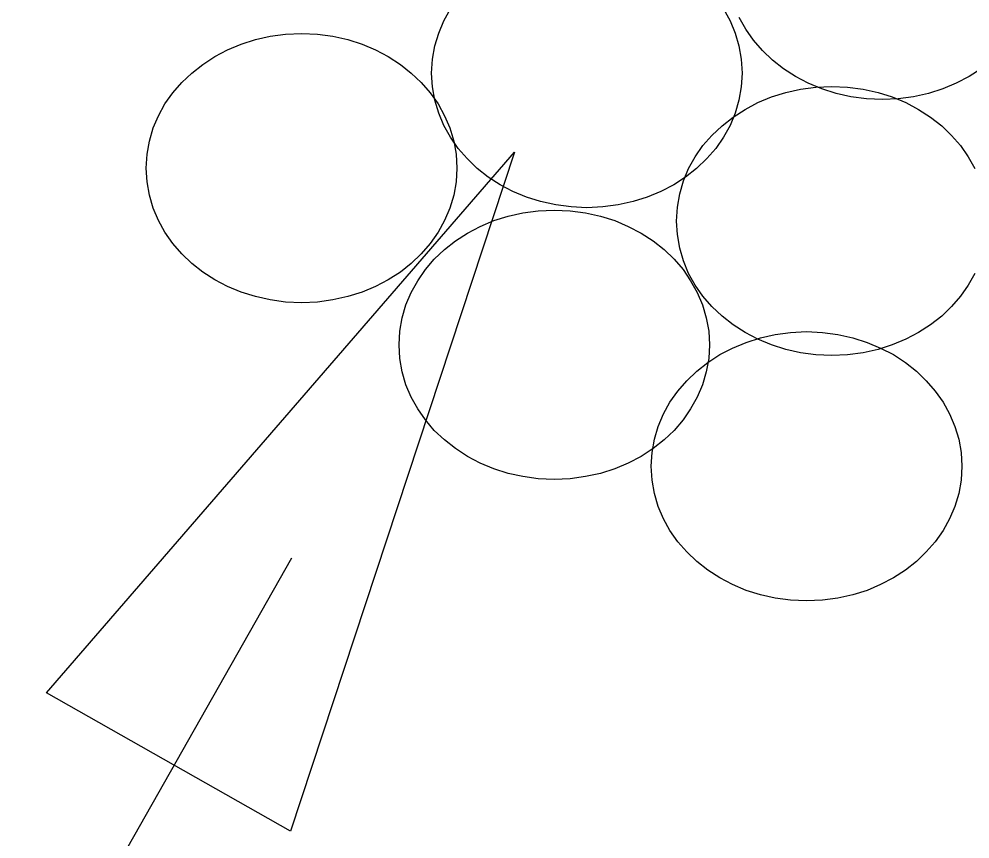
# Model space of a CAD drawing. Extents: x 1578769 to 1579225, y 724002 to 724828.
# Drawn here: x 1578874.584 to 1578875.398, y 724315.027 to 724315.729 of the extents above; entities that cross this region are included whole.
import ezdxf

# ---------------------------------------------------------------- set-up
doc = ezdxf.new("R2010")
doc.units = 0
doc.layers.add('1', color=7, linetype='Continuous')
doc.layers.add('Old_Level_1', color=7, linetype='Continuous')

msp = doc.modelspace()

# ---------------------------------------------------------------- linework, layer by layer
at = {"layer": '1'}
msp.add_lwpolyline([(1578874.60758, 724315.15167), (1578875.00787, 724315.61445), (1578874.81637, 724315.03331)], close=True, dxfattribs=at)
msp.add_lwpolyline([(1578874.81709, 724315.26685), (1578872.60133, 724311.35824), (1578871.91604, 724311.35824)], dxfattribs=at)
at = {"layer": 'Old_Level_1'}
for points in [[(1578874.93697, 724315.68224), (1578874.93786, 724315.69405), (1578874.93982, 724315.70542), (1578874.94311, 724315.71636), (1578874.94747, 724315.72708), (1578874.95317, 724315.73715)], [(1578875.1868, 724315.73715), (1578875.19248, 724315.72708), (1578875.19685, 724315.71636), (1578875.20013, 724315.70542), (1578875.2021, 724315.69405), (1578875.20298, 724315.68224), (1578875.2021, 724315.67042), (1578875.20013, 724315.65905), (1578875.19685, 724315.6479), (1578875.19248, 724315.6374), (1578875.1868, 724315.62733), (1578875.18023, 724315.61771), (1578875.17257, 724315.60896), (1578875.16383, 724315.60065), (1578875.15442, 724315.59321), (1578875.14435, 724315.58664), (1578875.13319, 724315.58096), (1578875.12161, 724315.57592), (1578875.10957, 724315.57221), (1578875.09667, 724315.56936), (1578875.08355, 724315.56761), (1578875.06998, 724315.56696), (1578875.05641, 724315.56761), (1578875.04329, 724315.56936), (1578875.03038, 724315.57221), (1578875.01835, 724315.57592), (1578875.00654, 724315.58096), (1578874.99561, 724315.58664), (1578874.98554, 724315.59321), (1578874.97592, 724315.60065), (1578874.96738, 724315.60896), (1578874.95973, 724315.61771), (1578874.95317, 724315.62733), (1578874.94747, 724315.6374), (1578874.94311, 724315.6479), (1578874.93982, 724315.65905), (1578874.93786, 724315.67042), (1578874.93697, 724315.68224), (1578874.93697, 724315.68224)], [(1578874.93697, 724315.68224), (1578874.93786, 724315.69405), (1578874.93982, 724315.70542), (1578874.94311, 724315.71636), (1578874.94747, 724315.72708), (1578874.95317, 724315.73715)], [(1578875.1868, 724315.73715), (1578875.19248, 724315.72708), (1578875.19685, 724315.71636), (1578875.20013, 724315.70542), (1578875.2021, 724315.69405), (1578875.20298, 724315.68224), (1578875.2021, 724315.67042), (1578875.20013, 724315.65905), (1578875.19685, 724315.6479), (1578875.19248, 724315.6374), (1578875.1868, 724315.62733), (1578875.18023, 724315.61771), (1578875.17257, 724315.60896), (1578875.16383, 724315.60065), (1578875.15442, 724315.59321), (1578875.14435, 724315.58664), (1578875.13319, 724315.58096), (1578875.12161, 724315.57592), (1578875.10957, 724315.57221), (1578875.09667, 724315.56936), (1578875.08355, 724315.56761), (1578875.06998, 724315.56696), (1578875.05641, 724315.56761), (1578875.04329, 724315.56936), (1578875.03038, 724315.57221), (1578875.01835, 724315.57592), (1578875.00654, 724315.58096), (1578874.99561, 724315.58664), (1578874.98554, 724315.59321), (1578874.97592, 724315.60065), (1578874.96738, 724315.60896), (1578874.95973, 724315.61771), (1578874.95317, 724315.62733), (1578874.94747, 724315.6374), (1578874.94311, 724315.6479), (1578874.93982, 724315.65905), (1578874.93786, 724315.67042), (1578874.93697, 724315.68224), (1578874.93697, 724315.68224)], [(1578875.4073, 724315.68596), (1578875.39701, 724315.67917), (1578875.38607, 724315.67349), (1578875.37448, 724315.66867), (1578875.36222, 724315.66474), (1578875.34955, 724315.66188), (1578875.33642, 724315.66014), (1578875.32285, 724315.65949), (1578875.3093, 724315.66014), (1578875.29594, 724315.66188), (1578875.28326, 724315.66474), (1578875.27101, 724315.66867), (1578875.25942, 724315.67349), (1578875.24848, 724315.67917), (1578875.23819, 724315.68596), (1578875.2288, 724315.69338), (1578875.22026, 724315.70149), (1578875.2126, 724315.71045), (1578875.20604, 724315.71986), (1578875.20036, 724315.72992)], [(1578875.4073, 724315.68596), (1578875.39701, 724315.67917), (1578875.38607, 724315.67349), (1578875.37448, 724315.66867), (1578875.36222, 724315.66474), (1578875.34955, 724315.66188), (1578875.33642, 724315.66014), (1578875.32285, 724315.65949), (1578875.3093, 724315.66014), (1578875.29594, 724315.66188), (1578875.28326, 724315.66474), (1578875.27101, 724315.66867), (1578875.25942, 724315.67349), (1578875.24848, 724315.67917), (1578875.23819, 724315.68596), (1578875.2288, 724315.69338), (1578875.22026, 724315.70149), (1578875.2126, 724315.71045), (1578875.20604, 724315.71986), (1578875.20036, 724315.72992)], [(1578874.69286, 724315.60086), (1578874.69352, 724315.61267), (1578874.69548, 724315.62405), (1578874.69877, 724315.63521), (1578874.70336, 724315.64571), (1578874.70882, 724315.65578), (1578874.71561, 724315.66517), (1578874.72326, 724315.67415), (1578874.7318, 724315.68224), (1578874.7412, 724315.68967), (1578874.75148, 724315.69646), (1578874.76242, 724315.70214), (1578874.77401, 724315.70696), (1578874.78626, 724315.7109), (1578874.79895, 724315.71374), (1578874.81208, 724315.71549), (1578874.82586, 724315.71615), (1578874.83942, 724315.71549), (1578874.85255, 724315.71374), (1578874.86523, 724315.7109), (1578874.87748, 724315.70696), (1578874.88909, 724315.70214), (1578874.90001, 724315.69646), (1578874.9103, 724315.68967), (1578874.9197, 724315.68224), (1578874.92823, 724315.67415), (1578874.93588, 724315.66517), (1578874.94267, 724315.65578), (1578874.94813, 724315.64571), (1578874.95272, 724315.63521), (1578874.95601, 724315.62405), (1578874.95797, 724315.61267), (1578874.95863, 724315.60086), (1578874.95797, 724315.58905), (1578874.95601, 724315.57767), (1578874.95272, 724315.56653), (1578874.94813, 724315.55603), (1578874.94267, 724315.54596), (1578874.93588, 724315.53634), (1578874.92823, 724315.52758), (1578874.9197, 724315.51928), (1578874.9103, 724315.51183), (1578874.90001, 724315.50527), (1578874.88909, 724315.49959), (1578874.87748, 724315.49477), (1578874.86523, 724315.49083), (1578874.85255, 724315.48799), (1578874.83942, 724315.48624), (1578874.82586, 724315.48558), (1578874.81208, 724315.48624), (1578874.79895, 724315.48799), (1578874.78626, 724315.49083), (1578874.77401, 724315.49477), (1578874.76242, 724315.49959), (1578874.75148, 724315.50527), (1578874.7412, 724315.51183), (1578874.7318, 724315.51928), (1578874.72326, 724315.52758), (1578874.71561, 724315.53634), (1578874.70882, 724315.54596), (1578874.70336, 724315.55603), (1578874.69877, 724315.56653), (1578874.69548, 724315.57767), (1578874.69352, 724315.58905), (1578874.69286, 724315.60086), (1578874.69286, 724315.60086)], [(1578874.69286, 724315.60086), (1578874.69352, 724315.61267), (1578874.69548, 724315.62405), (1578874.69877, 724315.63521), (1578874.70336, 724315.64571), (1578874.70882, 724315.65578), (1578874.71561, 724315.66517), (1578874.72326, 724315.67415), (1578874.7318, 724315.68224), (1578874.7412, 724315.68967), (1578874.75148, 724315.69646), (1578874.76242, 724315.70214), (1578874.77401, 724315.70696), (1578874.78626, 724315.7109), (1578874.79895, 724315.71374), (1578874.81208, 724315.71549), (1578874.82586, 724315.71615), (1578874.83942, 724315.71549), (1578874.85255, 724315.71374), (1578874.86523, 724315.7109), (1578874.87748, 724315.70696), (1578874.88909, 724315.70214), (1578874.90001, 724315.69646), (1578874.9103, 724315.68967), (1578874.9197, 724315.68224), (1578874.92823, 724315.67415), (1578874.93588, 724315.66517), (1578874.94267, 724315.65578), (1578874.94813, 724315.64571), (1578874.95272, 724315.63521), (1578874.95601, 724315.62405), (1578874.95797, 724315.61267), (1578874.95863, 724315.60086), (1578874.95797, 724315.58905), (1578874.95601, 724315.57767), (1578874.95272, 724315.56653), (1578874.94813, 724315.55603), (1578874.94267, 724315.54596), (1578874.93588, 724315.53634), (1578874.92823, 724315.52758), (1578874.9197, 724315.51928), (1578874.9103, 724315.51183), (1578874.90001, 724315.50527), (1578874.88909, 724315.49959), (1578874.87748, 724315.49477), (1578874.86523, 724315.49083), (1578874.85255, 724315.48799), (1578874.83942, 724315.48624), (1578874.82586, 724315.48558), (1578874.81208, 724315.48624), (1578874.79895, 724315.48799), (1578874.78626, 724315.49083), (1578874.77401, 724315.49477), (1578874.76242, 724315.49959), (1578874.75148, 724315.50527), (1578874.7412, 724315.51183), (1578874.7318, 724315.51928), (1578874.72326, 724315.52758), (1578874.71561, 724315.53634), (1578874.70882, 724315.54596), (1578874.70336, 724315.55603), (1578874.69877, 724315.56653), (1578874.69548, 724315.57767), (1578874.69352, 724315.58905), (1578874.69286, 724315.60086), (1578874.69286, 724315.60086)], [(1578875.14676, 724315.55557), (1578875.14742, 724315.56738), (1578875.14939, 724315.57877), (1578875.15267, 724315.58992), (1578875.15705, 724315.60042), (1578875.16272, 724315.61049), (1578875.16929, 724315.62011), (1578875.17695, 724315.62886), (1578875.18569, 724315.63717), (1578875.19511, 724315.64461), (1578875.20538, 724315.65117), (1578875.21633, 724315.65709), (1578875.22792, 724315.66188), (1578875.24016, 724315.66561), (1578875.25286, 724315.66845), (1578875.26598, 724315.67021), (1578875.27954, 724315.67086), (1578875.29311, 724315.67021), (1578875.30644, 724315.66845), (1578875.31913, 724315.66561), (1578875.33138, 724315.66188), (1578875.34298, 724315.65709), (1578875.35392, 724315.65117), (1578875.36419, 724315.64461), (1578875.37361, 724315.63717), (1578875.38213, 724315.62886), (1578875.38979, 724315.62011), (1578875.39635, 724315.61049), (1578875.40205, 724315.60042)], [(1578875.14676, 724315.55557), (1578875.14742, 724315.56738), (1578875.14939, 724315.57877), (1578875.15267, 724315.58992), (1578875.15705, 724315.60042), (1578875.16272, 724315.61049), (1578875.16929, 724315.62011), (1578875.17695, 724315.62886), (1578875.18569, 724315.63717), (1578875.19511, 724315.64461), (1578875.20538, 724315.65117), (1578875.21633, 724315.65709), (1578875.22792, 724315.66188), (1578875.24016, 724315.66561), (1578875.25286, 724315.66845), (1578875.26598, 724315.67021), (1578875.27954, 724315.67086), (1578875.29311, 724315.67021), (1578875.30644, 724315.66845), (1578875.31913, 724315.66561), (1578875.33138, 724315.66188), (1578875.34298, 724315.65709), (1578875.35392, 724315.65117), (1578875.36419, 724315.64461), (1578875.37361, 724315.63717), (1578875.38213, 724315.62886), (1578875.38979, 724315.62011), (1578875.39635, 724315.61049), (1578875.40205, 724315.60042)], [(1578874.90919, 724315.44959), (1578874.90983, 724315.4614), (1578874.91181, 724315.47276), (1578874.91508, 724315.48393), (1578874.91946, 724315.49443), (1578874.92515, 724315.50449), (1578874.93172, 724315.51411), (1578874.93937, 724315.52286), (1578874.94812, 724315.53118), (1578874.95752, 724315.53861), (1578874.96781, 724315.54518), (1578874.97875, 724315.55086), (1578874.99033, 724315.5559), (1578875.00259, 724315.55961), (1578875.01527, 724315.56247), (1578875.0284, 724315.56421), (1578875.04197, 724315.56486), (1578875.05552, 724315.56421), (1578875.06887, 724315.56247), (1578875.08155, 724315.55961), (1578875.09381, 724315.5559), (1578875.1054, 724315.55086), (1578875.11633, 724315.54518), (1578875.12662, 724315.53861), (1578875.13602, 724315.53118), (1578875.14455, 724315.52286), (1578875.15222, 724315.51411), (1578875.15878, 724315.50449), (1578875.16446, 724315.49443), (1578875.16883, 724315.48393), (1578875.17211, 724315.47276), (1578875.17431, 724315.4614), (1578875.17496, 724315.44959), (1578875.17431, 724315.43778), (1578875.17211, 724315.42639), (1578875.16883, 724315.41547), (1578875.16446, 724315.40474), (1578875.15878, 724315.39468), (1578875.15222, 724315.38528), (1578875.14455, 724315.3763), (1578875.13602, 724315.36822), (1578875.12662, 724315.36077), (1578875.11633, 724315.35399), (1578875.1054, 724315.3483), (1578875.09381, 724315.34349), (1578875.08155, 724315.33955), (1578875.06887, 724315.33672), (1578875.05552, 724315.33495), (1578875.04197, 724315.3343), (1578875.0284, 724315.33495), (1578875.01527, 724315.33672), (1578875.00259, 724315.33955), (1578874.99033, 724315.34349), (1578874.97875, 724315.3483), (1578874.96781, 724315.35399), (1578874.95752, 724315.36077), (1578874.94812, 724315.36822), (1578874.93937, 724315.3763), (1578874.93172, 724315.38528), (1578874.92515, 724315.39468), (1578874.91946, 724315.40474), (1578874.91508, 724315.41547), (1578874.91181, 724315.42639), (1578874.90983, 724315.43778), (1578874.90919, 724315.44959), (1578874.90919, 724315.44959)], [(1578874.90919, 724315.44959), (1578874.90983, 724315.4614), (1578874.91181, 724315.47276), (1578874.91508, 724315.48393), (1578874.91946, 724315.49443), (1578874.92515, 724315.50449), (1578874.93172, 724315.51411), (1578874.93937, 724315.52286), (1578874.94812, 724315.53118), (1578874.95752, 724315.53861), (1578874.96781, 724315.54518), (1578874.97875, 724315.55086), (1578874.99033, 724315.5559), (1578875.00259, 724315.55961), (1578875.01527, 724315.56247), (1578875.0284, 724315.56421), (1578875.04197, 724315.56486), (1578875.05552, 724315.56421), (1578875.06887, 724315.56247), (1578875.08155, 724315.55961), (1578875.09381, 724315.5559), (1578875.1054, 724315.55086), (1578875.11633, 724315.54518), (1578875.12662, 724315.53861), (1578875.13602, 724315.53118), (1578875.14455, 724315.52286), (1578875.15222, 724315.51411), (1578875.15878, 724315.50449), (1578875.16446, 724315.49443), (1578875.16883, 724315.48393), (1578875.17211, 724315.47276), (1578875.17431, 724315.4614), (1578875.17496, 724315.44959), (1578875.17431, 724315.43778), (1578875.17211, 724315.42639), (1578875.16883, 724315.41547), (1578875.16446, 724315.40474), (1578875.15878, 724315.39468), (1578875.15222, 724315.38528), (1578875.14455, 724315.3763), (1578875.13602, 724315.36822), (1578875.12662, 724315.36077), (1578875.11633, 724315.35399), (1578875.1054, 724315.3483), (1578875.09381, 724315.34349), (1578875.08155, 724315.33955), (1578875.06887, 724315.33672), (1578875.05552, 724315.33495), (1578875.04197, 724315.3343), (1578875.0284, 724315.33495), (1578875.01527, 724315.33672), (1578875.00259, 724315.33955), (1578874.99033, 724315.34349), (1578874.97875, 724315.3483), (1578874.96781, 724315.35399), (1578874.95752, 724315.36077), (1578874.94812, 724315.36822), (1578874.93937, 724315.3763), (1578874.93172, 724315.38528), (1578874.92515, 724315.39468), (1578874.91946, 724315.40474), (1578874.91508, 724315.41547), (1578874.91181, 724315.42639), (1578874.90983, 724315.43778), (1578874.90919, 724315.44959), (1578874.90919, 724315.44959)], [(1578875.40205, 724315.51074), (1578875.39635, 724315.50067), (1578875.38979, 724315.49126), (1578875.38213, 724315.4823), (1578875.37361, 724315.4742), (1578875.36419, 724315.46678), (1578875.35392, 724315.46021), (1578875.34298, 724315.4543), (1578875.33138, 724315.44949), (1578875.31913, 724315.44555), (1578875.30644, 724315.4427), (1578875.29311, 724315.44096), (1578875.27954, 724315.44053), (1578875.26598, 724315.44096), (1578875.25286, 724315.4427), (1578875.24016, 724315.44555), (1578875.22792, 724315.44949), (1578875.21633, 724315.4543), (1578875.20538, 724315.46021), (1578875.19511, 724315.46678), (1578875.18569, 724315.4742), (1578875.17695, 724315.4823), (1578875.16929, 724315.49126), (1578875.16272, 724315.50067), (1578875.15705, 724315.51074), (1578875.15267, 724315.52145), (1578875.14939, 724315.5324), (1578875.14742, 724315.54399), (1578875.14676, 724315.55557), (1578875.14676, 724315.55557)], [(1578875.40205, 724315.51074), (1578875.39635, 724315.50067), (1578875.38979, 724315.49126), (1578875.38213, 724315.4823), (1578875.37361, 724315.4742), (1578875.36419, 724315.46678), (1578875.35392, 724315.46021), (1578875.34298, 724315.4543), (1578875.33138, 724315.44949), (1578875.31913, 724315.44555), (1578875.30644, 724315.4427), (1578875.29311, 724315.44096), (1578875.27954, 724315.44053), (1578875.26598, 724315.44096), (1578875.25286, 724315.4427), (1578875.24016, 724315.44555), (1578875.22792, 724315.44949), (1578875.21633, 724315.4543), (1578875.20538, 724315.46021), (1578875.19511, 724315.46678), (1578875.18569, 724315.4742), (1578875.17695, 724315.4823), (1578875.16929, 724315.49126), (1578875.16272, 724315.50067), (1578875.15705, 724315.51074), (1578875.15267, 724315.52145), (1578875.14939, 724315.5324), (1578875.14742, 724315.54399), (1578875.14676, 724315.55557), (1578875.14676, 724315.55557)], [(1578875.12511, 724315.34557), (1578875.12576, 724315.35738), (1578875.12773, 724315.36877), (1578875.13101, 724315.3797), (1578875.13561, 724315.39042), (1578875.14107, 724315.40049), (1578875.14786, 724315.40988), (1578875.15551, 724315.41886), (1578875.16404, 724315.42695), (1578875.17344, 724315.43439), (1578875.18372, 724315.44117), (1578875.19467, 724315.44686), (1578875.20626, 724315.45167), (1578875.21851, 724315.45561), (1578875.23119, 724315.45845), (1578875.24432, 724315.46021), (1578875.25788, 724315.46086), (1578875.27166, 724315.46021), (1578875.28479, 724315.45845), (1578875.29748, 724315.45561), (1578875.30972, 724315.45167), (1578875.32133, 724315.44686), (1578875.33226, 724315.44117), (1578875.34254, 724315.43439), (1578875.35194, 724315.42695), (1578875.36048, 724315.41886), (1578875.36813, 724315.40988), (1578875.37492, 724315.40049), (1578875.38039, 724315.39042), (1578875.38498, 724315.3797), (1578875.38826, 724315.36877), (1578875.39023, 724315.35738), (1578875.39089, 724315.34557), (1578875.39023, 724315.33376), (1578875.38826, 724315.3224), (1578875.38498, 724315.31124), (1578875.38039, 724315.30074), (1578875.37492, 724315.29067), (1578875.36813, 724315.28105), (1578875.36048, 724315.2723), (1578875.35194, 724315.26399), (1578875.34254, 724315.25655), (1578875.33226, 724315.24999), (1578875.32133, 724315.2443), (1578875.30972, 724315.23926), (1578875.29748, 724315.23555), (1578875.28479, 724315.2327), (1578875.27166, 724315.23096), (1578875.25788, 724315.2303), (1578875.24432, 724315.23096), (1578875.23119, 724315.2327), (1578875.21851, 724315.23555), (1578875.20626, 724315.23926), (1578875.19467, 724315.2443), (1578875.18372, 724315.24999), (1578875.17344, 724315.25655), (1578875.16404, 724315.26399), (1578875.15551, 724315.2723), (1578875.14786, 724315.28105), (1578875.14107, 724315.29067), (1578875.13561, 724315.30074), (1578875.13101, 724315.31124), (1578875.12773, 724315.3224), (1578875.12576, 724315.33376), (1578875.12511, 724315.34557), (1578875.12511, 724315.34557)], [(1578875.12511, 724315.34557), (1578875.12576, 724315.35738), (1578875.12773, 724315.36877), (1578875.13101, 724315.3797), (1578875.13561, 724315.39042), (1578875.14107, 724315.40049), (1578875.14786, 724315.40988), (1578875.15551, 724315.41886), (1578875.16404, 724315.42695), (1578875.17344, 724315.43439), (1578875.18372, 724315.44117), (1578875.19467, 724315.44686), (1578875.20626, 724315.45167), (1578875.21851, 724315.45561), (1578875.23119, 724315.45845), (1578875.24432, 724315.46021), (1578875.25788, 724315.46086), (1578875.27166, 724315.46021), (1578875.28479, 724315.45845), (1578875.29748, 724315.45561), (1578875.30972, 724315.45167), (1578875.32133, 724315.44686), (1578875.33226, 724315.44117), (1578875.34254, 724315.43439), (1578875.35194, 724315.42695), (1578875.36048, 724315.41886), (1578875.36813, 724315.40988), (1578875.37492, 724315.40049), (1578875.38039, 724315.39042), (1578875.38498, 724315.3797), (1578875.38826, 724315.36877), (1578875.39023, 724315.35738), (1578875.39089, 724315.34557), (1578875.39023, 724315.33376), (1578875.38826, 724315.3224), (1578875.38498, 724315.31124), (1578875.38039, 724315.30074), (1578875.37492, 724315.29067), (1578875.36813, 724315.28105), (1578875.36048, 724315.2723), (1578875.35194, 724315.26399), (1578875.34254, 724315.25655), (1578875.33226, 724315.24999), (1578875.32133, 724315.2443), (1578875.30972, 724315.23926), (1578875.29748, 724315.23555), (1578875.28479, 724315.2327), (1578875.27166, 724315.23096), (1578875.25788, 724315.2303), (1578875.24432, 724315.23096), (1578875.23119, 724315.2327), (1578875.21851, 724315.23555), (1578875.20626, 724315.23926), (1578875.19467, 724315.2443), (1578875.18372, 724315.24999), (1578875.17344, 724315.25655), (1578875.16404, 724315.26399), (1578875.15551, 724315.2723), (1578875.14786, 724315.28105), (1578875.14107, 724315.29067), (1578875.13561, 724315.30074), (1578875.13101, 724315.31124), (1578875.12773, 724315.3224), (1578875.12576, 724315.33376), (1578875.12511, 724315.34557), (1578875.12511, 724315.34557)]]:
    msp.add_lwpolyline(points, dxfattribs=at)

doc.saveas('drawing.dxf')
